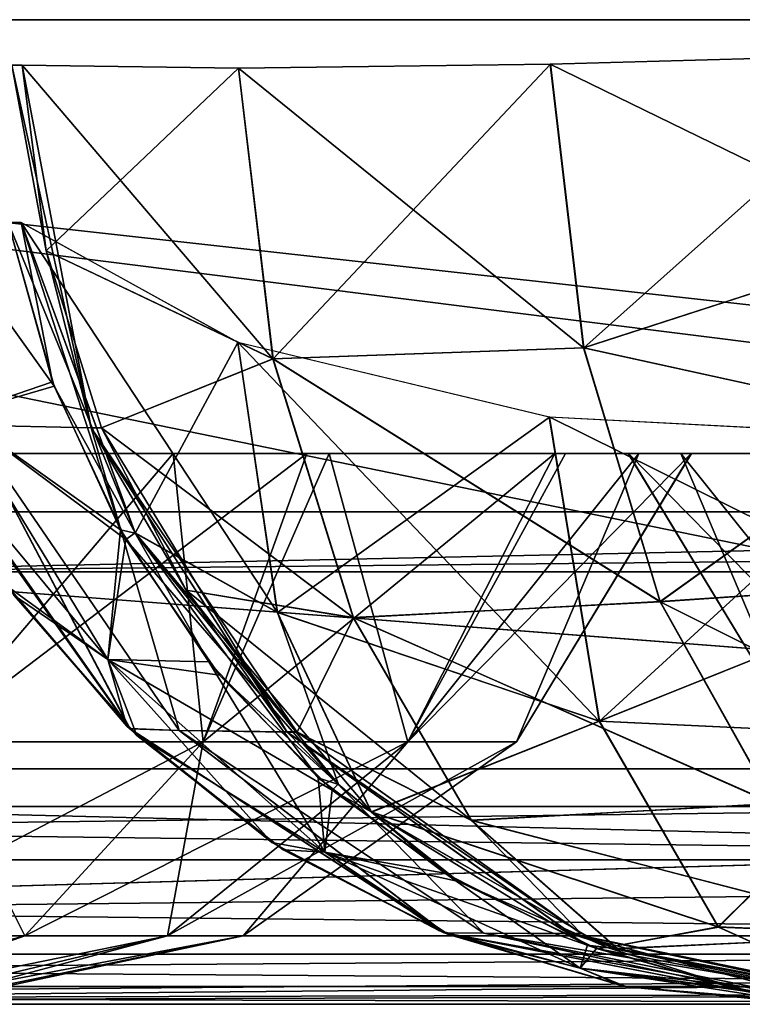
# Model space of a CAD drawing. Header units: millimetres. Extents: x -168 to 168, y -6 to 84.
# Tile 462 of 656: x 72.57 to 74.04, y -2 to 0. Entities that reach past the tile are written whole.
import ezdxf

# ---------------------------------------------------------------- set-up
doc = ezdxf.new("R2010")
doc.units = ezdxf.units.MM
doc.header["$LTSCALE"] = 65.185185
for name, color, linetype in [('14', 7, 'CONTINUOUS'), ('177', 7, 'CONTINUOUS'), ('207', 7, 'CONTINUOUS'), ('209', 7, 'CONTINUOUS'), ('213', 7, 'CONTINUOUS'), ('425', 7, 'CONTINUOUS'), ('426', 7, 'CONTINUOUS'), ('427', 7, 'CONTINUOUS'), ('428', 7, 'CONTINUOUS'), ('429', 7, 'CONTINUOUS'), ('430', 7, 'CONTINUOUS'), ('431', 7, 'CONTINUOUS'), ('444', 7, 'CONTINUOUS'), ('445', 7, 'CONTINUOUS'), ('446', 7, 'CONTINUOUS'), ('447', 7, 'CONTINUOUS'), ('448', 7, 'CONTINUOUS'), ('449', 7, 'CONTINUOUS'), ('450', 7, 'CONTINUOUS'), ('51', 7, 'CONTINUOUS'), ('522', 7, 'CONTINUOUS'), ('54', 7, 'CONTINUOUS'), ('559', 7, 'CONTINUOUS'), ('6', 7, 'CONTINUOUS'), ('66', 7, 'CONTINUOUS'), ('67', 7, 'CONTINUOUS'), ('70', 7, 'CONTINUOUS'), ('9', 7, 'CONTINUOUS')]:
    doc.layers.add(name, color=color, linetype=linetype)

msp = doc.modelspace()

# ---------------------------------------------------------------- linework, layer by layer
at = {"layer": '14', "linetype": 'CONTINUOUS'}
for points in [[(61.9698, -1.7064, -124.7895), (61.9698, -1.5218, -124.8336), (76.2636, -1.7064, -124.7895), (61.9698, -1.7064, -124.7895)], [(76.2636, -1.7064, -124.7895), (61.9698, -1.5218, -124.8336), (68.7969, -1.5218, -124.8336), (76.2636, -1.7064, -124.7895)], [(76.2636, -1.5218, -124.8336), (76.2636, -1.7064, -124.7895), (68.7969, -1.5218, -124.8336), (76.2636, -1.5218, -124.8336)], [(61.9698, -1.8612, -124.6798), (61.9698, -1.7064, -124.7895), (76.2636, -1.8612, -124.6798), (61.9698, -1.8612, -124.6798)], [(76.2636, -1.8612, -124.6798), (61.9698, -1.7064, -124.7895), (76.2636, -1.7064, -124.7895), (76.2636, -1.8612, -124.6798)], [(61.9698, -1.964, -124.5203), (61.9698, -1.8612, -124.6798), (76.2636, -1.964, -124.5203), (61.9698, -1.964, -124.5203)], [(76.2636, -1.964, -124.5203), (61.9698, -1.8612, -124.6798), (76.2636, -1.8612, -124.6798), (76.2636, -1.964, -124.5203)], [(76.2635, -2, -124.334), (70.3013, -2, -124.334), (61.9698, -1.964, -124.5203), (76.2635, -2, -124.334)], [(76.2635, -2, -124.334), (61.9698, -1.964, -124.5203), (76.2636, -1.964, -124.5203), (76.2635, -2, -124.334)]]:
    msp.add_3dface(points, dxfattribs=at)
at = {"layer": '177', "linetype": 'CONTINUOUS'}
for points in [[(68.8339, 0, 124.9), (68.7969, -1.5218, 124.8336), (80.9676, -1.5218, 124.8336), (68.8339, 0, 124.9)], [(82.6006, 0, 124.9), (68.8339, 0, 124.9), (82.5563, -1.5218, 124.8336), (82.6006, 0, 124.9)], [(68.8339, 0, 124.9), (80.9676, -1.5218, 124.8336), (82.5563, -1.5218, 124.8336), (68.8339, 0, 124.9)]]:
    msp.add_3dface(points, dxfattribs=at)
at = {"layer": '207', "linetype": 'CONTINUOUS'}
for points in [[(77.7803, -1, 63.7044), (63.4866, -1, 63.6635), (77.7803, -1, 49.5479), (77.7803, -1, 63.7044)], [(63.4866, -1, 49.516), (63.4866, -1, 35.3686), (77.7803, -1, 35.3913), (63.4866, -1, 49.516)], [(77.7803, -1, 49.5479), (63.4866, -1, 49.516), (77.7803, -1, 35.3913), (77.7803, -1, 49.5479)], [(63.4866, -1, 35.3686), (63.4866, -1, 21.2212), (77.7803, -1, 21.2348), (63.4866, -1, 35.3686)], [(77.7803, -1, 35.3913), (63.4866, -1, 35.3686), (77.7803, -1, 21.2348), (77.7803, -1, 35.3913)], [(63.4866, -1, 21.2212), (63.4866, -1, 7.0737), (77.7803, -1, 7.0783), (63.4866, -1, 21.2212)], [(77.7803, -1, 21.2348), (63.4866, -1, 21.2212), (77.7803, -1, 7.0783), (77.7803, -1, 21.2348)], [(63.4866, -1, 7.0737), (63.4866, -1, -7.0737), (77.7803, -1, 7.0783), (63.4866, -1, 7.0737)], [(63.4866, -1, -7.0737), (63.4866, -1, -21.2212), (77.7803, -1, -7.0783), (63.4866, -1, -7.0737)], [(77.7803, -1, 7.0783), (63.4866, -1, -7.0737), (77.7803, -1, -7.0783), (77.7803, -1, 7.0783)], [(63.4866, -1, -21.2212), (63.4866, -1, -35.3686), (77.7803, -1, -21.2348), (63.4866, -1, -21.2212)], [(77.7803, -1, -7.0783), (63.4866, -1, -21.2212), (77.7803, -1, -21.2348), (77.7803, -1, -7.0783)], [(63.4866, -1, -35.3686), (63.4866, -1, -49.516), (77.7803, -1, -35.3913), (63.4866, -1, -35.3686)], [(63.4866, -1, 120.2521), (63.4866, -1, 106.1058), (77.7803, -1, 106.174), (63.4866, -1, 120.2521)], [(71.9608, -1, 120.2959), (63.4866, -1, 120.2521), (77.7803, -1, 106.174), (71.9608, -1, 120.2959)], [(63.4866, -1, 106.1058), (63.4866, -1, 91.9583), (77.7803, -1, 92.0174), (63.4866, -1, 106.1058)], [(77.7803, -1, 106.174), (63.4866, -1, 106.1058), (77.7803, -1, 92.0174), (77.7803, -1, 106.174)], [(63.4866, -1, 91.9583), (63.4866, -1, 77.8109), (77.7803, -1, 77.8609), (63.4866, -1, 91.9583)], [(77.7803, -1, 92.0174), (63.4866, -1, 91.9583), (77.7803, -1, 77.8609), (77.7803, -1, 92.0174)], [(63.4866, -1, 77.8109), (63.4866, -1, 63.6635), (77.7803, -1, 63.7044), (63.4866, -1, 77.8109)], [(77.7803, -1, 77.8609), (63.4866, -1, 77.8109), (77.7803, -1, 63.7044), (77.7803, -1, 77.8609)], [(63.4866, -1, 63.6635), (63.4866, -1, 49.516), (77.7803, -1, 49.5479), (63.4866, -1, 63.6635)], [(77.7803, -1, -21.2348), (63.4866, -1, -35.3686), (77.7803, -1, -35.3913), (77.7803, -1, -21.2348)], [(63.4866, -1, -49.516), (63.4866, -1, -63.6635), (77.7803, -1, -49.5479), (63.4866, -1, -49.516)], [(77.7803, -1, -35.3913), (63.4866, -1, -49.516), (77.7803, -1, -49.5479), (77.7803, -1, -35.3913)], [(63.4866, -1, -63.6635), (63.4866, -1, -77.8109), (77.7803, -1, -63.7044), (63.4866, -1, -63.6635)], [(77.7803, -1, -49.5479), (63.4866, -1, -63.6635), (77.7803, -1, -63.7044), (77.7803, -1, -49.5479)], [(63.4866, -1, -77.8109), (63.4866, -1, -91.9583), (77.7803, -1, -77.8609), (63.4866, -1, -77.8109)], [(77.7803, -1, -63.7044), (63.4866, -1, -77.8109), (77.7803, -1, -77.8609), (77.7803, -1, -63.7044)], [(63.4866, -1, -91.9583), (63.4866, -1, -106.1058), (77.7803, -1, -92.0174), (63.4866, -1, -91.9583)], [(77.7803, -1, -77.8609), (63.4866, -1, -91.9583), (77.7803, -1, -92.0174), (77.7803, -1, -77.8609)], [(63.4866, -1, -106.1058), (63.4866, -1, -120.2521), (77.7803, -1, -106.174), (63.4866, -1, -106.1058)], [(77.7803, -1, -92.0174), (63.4866, -1, -106.1058), (77.7803, -1, -106.174), (77.7803, -1, -92.0174)], [(77.7803, -1, -106.174), (63.4866, -1, -120.2521), (71.9608, -1, -120.2959), (77.7803, -1, -106.174)], [(77.7803, -1, 120.3291), (71.9608, -1, 120.2959), (77.7803, -1, 106.174), (77.7803, -1, 120.3291)], [(77.7803, -1, -120.3291), (77.7803, -1, -106.174), (71.9608, -1, -120.2959), (77.7803, -1, -120.3291)]]:
    msp.add_3dface(points, dxfattribs=at)
at = {"layer": '209', "linetype": 'CONTINUOUS'}
for points in [[(72.0343, -1.1213, -120.4176), (77.7803, -1, -120.3291), (71.9608, -1, -120.2959), (72.0343, -1.1213, -120.4176)], [(72.0343, -1.1213, -120.4176), (84.0399, -1.1213, -120.4891), (77.7803, -1, -120.3291), (72.0343, -1.1213, -120.4176)]]:
    msp.add_3dface(points, dxfattribs=at)
at = {"layer": '213', "linetype": 'CONTINUOUS'}
for points in [[(72.0343, -1.1213, 120.4176), (71.9608, -1, 120.2959), (77.7803, -1, 120.3291), (72.0343, -1.1213, 120.4176)], [(72.0343, -1.1213, 120.4176), (77.7803, -1, 120.3291), (83.9541, -1, 120.3672), (72.0343, -1.1213, 120.4176)], [(84.0399, -1.1213, 120.4891), (72.0343, -1.1213, 120.4176), (83.9541, -1, 120.3672), (84.0399, -1.1213, 120.4891)]]:
    msp.add_3dface(points, dxfattribs=at)
at = {"layer": '425', "linetype": 'CONTINUOUS'}
for points in [[(73.0172, -0.6552, 106.9715), (73.0972, -1.2037, 107.3307), (72.5773, -0.4119, 107.5263), (73.0172, -0.6552, 106.9715)], [(72.5773, -0.4119, 107.5263), (73.0972, -1.2037, 107.3307), (72.8086, -1.0423, 107.622), (72.5773, -0.4119, 107.5263)], [(73.0172, -0.6552, 106.9715), (73.7515, -1.4248, 107.0222), (73.0972, -1.2037, 107.3307), (73.0172, -0.6552, 106.9715)], [(73.6502, -0.807, 106.5986), (73.7515, -1.4248, 107.0222), (73.0172, -0.6552, 106.9715), (73.6502, -0.807, 106.5986)], [(73.6502, -0.807, 106.5986), (74.386, -1.1708, 106.6526), (73.7515, -1.4248, 107.0222), (73.6502, -0.807, 106.5986)], [(74.386, -0.8452, 106.4615), (74.386, -1.1708, 106.6526), (73.6502, -0.807, 106.5986), (74.386, -0.8452, 106.4615)], [(73.0972, -1.2037, 107.3307), (73.2882, -1.609, 107.8203), (72.8086, -1.0423, 107.622), (73.0972, -1.2037, 107.3307)], [(72.8086, -1.0423, 107.622), (73.2882, -1.609, 107.8203), (73.2214, -1.553, 107.7926), (72.8086, -1.0423, 107.622)], [(74.386, -1.1708, 106.6526), (74.386, -1.4546, 106.9016), (73.7515, -1.4248, 107.0222), (74.386, -1.1708, 106.6526)], [(73.0972, -1.2037, 107.3307), (73.7515, -1.4248, 107.0222), (73.2882, -1.609, 107.8203), (73.0972, -1.2037, 107.3307)], [(73.7515, -1.4248, 107.0222), (73.9936, -1.8429, 107.6035), (73.2882, -1.609, 107.8203), (73.7515, -1.4248, 107.0222)], [(73.7515, -1.4248, 107.0222), (74.386, -1.4546, 106.9016), (73.9936, -1.8429, 107.6035), (73.7515, -1.4248, 107.0222)], [(74.386, -1.4546, 106.9016), (74.386, -1.8587, 107.5357), (73.9936, -1.8429, 107.6035), (74.386, -1.4546, 106.9016)], [(73.2882, -1.609, 107.8203), (73.9936, -1.8429, 107.6035), (73.7681, -1.8849, 108.0187), (73.2882, -1.609, 107.8203)], [(73.9936, -1.8429, 107.6035), (74.34, -1.9994, 108.2551), (73.7681, -1.8849, 108.0187), (73.9936, -1.8429, 107.6035)], [(73.9936, -1.8429, 107.6035), (74.386, -1.8587, 107.5357), (74.34, -1.9994, 108.2551), (73.9936, -1.8429, 107.6035)]]:
    msp.add_3dface(points, dxfattribs=at)
at = {"layer": '426', "linetype": 'CONTINUOUS'}
for points in [[(72.5773, -0.4119, 107.5263), (72.8086, -1.0423, 107.622), (72.5509, -0.4119, 107.5902), (72.5773, -0.4119, 107.5263)], [(72.5509, -0.4119, 107.5902), (72.8086, -1.0423, 107.622), (72.6442, -0.7447, 107.6288), (72.5509, -0.4119, 107.5902)], [(72.6442, -0.7447, 107.6288), (72.8086, -1.0423, 107.622), (72.7899, -1.0559, 107.689), (72.6442, -0.7447, 107.6288)], [(72.8086, -1.0423, 107.622), (73.2214, -1.553, 107.7926), (72.7899, -1.0559, 107.689), (72.8086, -1.0423, 107.622)], [(72.7899, -1.0559, 107.689), (73.2214, -1.553, 107.7926), (72.9803, -1.3313, 107.7677), (72.7899, -1.0559, 107.689)], [(72.9803, -1.3313, 107.7677), (73.2214, -1.553, 107.7926), (73.209, -1.5652, 107.8623), (72.9803, -1.3313, 107.7677)], [(73.2214, -1.553, 107.7926), (73.2882, -1.609, 107.8203), (73.209, -1.5652, 107.8623), (73.2214, -1.553, 107.7926)], [(73.209, -1.5652, 107.8623), (73.2882, -1.609, 107.8203), (73.4661, -1.7508, 107.9686), (73.209, -1.5652, 107.8623)], [(73.2882, -1.609, 107.8203), (73.7681, -1.8849, 108.0187), (73.4661, -1.7508, 107.9686), (73.2882, -1.609, 107.8203)], [(73.4661, -1.7508, 107.9686), (73.7681, -1.8849, 108.0187), (73.7462, -1.8866, 108.0844), (73.4661, -1.7508, 107.9686)], [(73.7681, -1.8849, 108.0187), (74.34, -1.9994, 108.2551), (73.7462, -1.8866, 108.0844), (73.7681, -1.8849, 108.0187)], [(73.7462, -1.8866, 108.0844), (74.34, -1.9994, 108.2551), (74.0457, -1.971, 108.2083), (73.7462, -1.8866, 108.0844)]]:
    msp.add_3dface(points, dxfattribs=at)
at = {"layer": '427', "linetype": 'CONTINUOUS'}
for points in [[(72.5509, -0.4119, 107.5902), (72.6442, -0.7447, 107.6288), (72.3019, -0.2666, 108.3001), (72.5509, -0.4119, 107.5902)], [(72.3019, -0.2666, 108.3001), (72.6442, -0.7447, 107.6288), (72.4482, -0.8014, 108.3324), (72.3019, -0.2666, 108.3001)], [(72.6442, -0.7447, 107.6288), (72.7899, -1.0559, 107.689), (72.4482, -0.8014, 108.3324), (72.6442, -0.7447, 107.6288)], [(72.4482, -0.8014, 108.3324), (72.7533, -1.2999, 108.3996), (72.3722, -0.8429, 109.0487), (72.4482, -0.8014, 108.3324)], [(72.4482, -0.8014, 108.3324), (72.7899, -1.0559, 107.689), (72.7533, -1.2999, 108.3996), (72.4482, -0.8014, 108.3324)], [(72.3722, -0.8429, 109.0487), (72.7533, -1.2999, 108.3996), (72.5632, -1.1693, 109.0575), (72.3722, -0.8429, 109.0487)], [(72.7899, -1.0559, 107.689), (72.9803, -1.3313, 107.7677), (72.7533, -1.2999, 108.3996), (72.7899, -1.0559, 107.689)], [(72.5632, -1.1693, 109.0575), (72.7533, -1.2999, 108.3996), (72.8121, -1.4539, 109.0691), (72.5632, -1.1693, 109.0575)], [(72.7533, -1.2999, 108.3996), (73.1945, -1.6909, 108.4969), (72.8121, -1.4539, 109.0691), (72.7533, -1.2999, 108.3996)], [(72.9803, -1.3313, 107.7677), (73.209, -1.5652, 107.8623), (72.7533, -1.2999, 108.3996), (72.9803, -1.3313, 107.7677)], [(72.7533, -1.2999, 108.3996), (73.209, -1.5652, 107.8623), (73.1945, -1.6909, 108.4969), (72.7533, -1.2999, 108.3996)], [(72.8121, -1.4539, 109.0691), (73.1945, -1.6909, 108.4969), (73.1098, -1.6863, 109.0829), (72.8121, -1.4539, 109.0691)], [(73.209, -1.5652, 107.8623), (73.4661, -1.7508, 107.9686), (73.1945, -1.6909, 108.4969), (73.209, -1.5652, 107.8623)], [(73.1098, -1.6863, 109.0829), (73.1945, -1.6909, 108.4969), (73.4458, -1.8585, 109.0985), (73.1098, -1.6863, 109.0829)], [(73.1945, -1.6909, 108.4969), (73.713, -1.9265, 108.6112), (73.4458, -1.8585, 109.0985), (73.1945, -1.6909, 108.4969)], [(73.4661, -1.7508, 107.9686), (73.7462, -1.8866, 108.0844), (73.1945, -1.6909, 108.4969), (73.4661, -1.7508, 107.9686)], [(73.1945, -1.6909, 108.4969), (73.7462, -1.8866, 108.0844), (73.713, -1.9265, 108.6112), (73.1945, -1.6909, 108.4969)], [(73.4458, -1.8585, 109.0985), (73.713, -1.9265, 108.6112), (73.808, -1.9643, 109.1153), (73.4458, -1.8585, 109.0985)], [(73.7462, -1.8866, 108.0844), (74.0457, -1.971, 108.2083), (73.713, -1.9265, 108.6112), (73.7462, -1.8866, 108.0844)], [(74.3596, -2, 108.338), (74.2376, -2, 108.7268), (73.713, -1.9265, 108.6112), (74.3596, -2, 108.338)], [(74.0457, -1.971, 108.2083), (74.3596, -2, 108.338), (73.713, -1.9265, 108.6112), (74.0457, -1.971, 108.2083)], [(73.713, -1.9265, 108.6112), (74.2376, -2, 108.7268), (73.808, -1.9643, 109.1153), (73.713, -1.9265, 108.6112)], [(74.2376, -2, 108.7268), (74.184, -2, 109.1327), (73.808, -1.9643, 109.1153), (74.2376, -2, 108.7268)]]:
    msp.add_3dface(points, dxfattribs=at)
at = {"layer": '428', "linetype": 'CONTINUOUS'}
for points in [[(72.3607, -0.8159, 109.2803), (72.5632, -1.1693, 109.0575), (72.7985, -1.4403, 109.2572), (72.3607, -0.8159, 109.2803)], [(72.5632, -1.1693, 109.0575), (72.8121, -1.4539, 109.0691), (72.7985, -1.4403, 109.2572), (72.5632, -1.1693, 109.0575)], [(72.8121, -1.4539, 109.0691), (73.1098, -1.6863, 109.0829), (72.7985, -1.4403, 109.2572), (72.8121, -1.4539, 109.0691)], [(72.7985, -1.4403, 109.2572), (73.1098, -1.6863, 109.0829), (73.4371, -1.8548, 109.2235), (72.7985, -1.4403, 109.2572)], [(73.1098, -1.6863, 109.0829), (73.4458, -1.8585, 109.0985), (73.4371, -1.8548, 109.2235), (73.1098, -1.6863, 109.0829)], [(74.1834, -2, 109.1584), (74.1841, -2, 109.1841), (73.4371, -1.8548, 109.2235), (74.1834, -2, 109.1584)], [(73.808, -1.9643, 109.1153), (74.184, -2, 109.1327), (73.4371, -1.8548, 109.2235), (73.808, -1.9643, 109.1153)], [(74.184, -2, 109.1327), (74.1834, -2, 109.1584), (73.4371, -1.8548, 109.2235), (74.184, -2, 109.1327)], [(73.4458, -1.8585, 109.0985), (73.808, -1.9643, 109.1153), (73.4371, -1.8548, 109.2235), (73.4458, -1.8585, 109.0985)]]:
    msp.add_3dface(points, dxfattribs=at)
at = {"layer": '429', "linetype": 'CONTINUOUS'}
for points in [[(72.5584, -0.0927, 110.7691), (72.4726, -0.8236, 110.0044), (72.7195, -0.8291, 110.6939), (72.5584, -0.0927, 110.7691)], [(72.3607, -0.8159, 109.2803), (72.7985, -1.4403, 109.2572), (72.4726, -0.8236, 110.0044), (72.3607, -0.8159, 109.2803)], [(72.4726, -0.8236, 110.0044), (72.8981, -1.4437, 109.8983), (72.7195, -0.8291, 110.6939), (72.4726, -0.8236, 110.0044)], [(72.4726, -0.8236, 110.0044), (72.7985, -1.4403, 109.2572), (72.8981, -1.4437, 109.8983), (72.4726, -0.8236, 110.0044)], [(72.7195, -0.8291, 110.6939), (72.8981, -1.4437, 109.8983), (73.1177, -1.447, 110.5082), (72.7195, -0.8291, 110.6939)], [(72.7985, -1.4403, 109.2572), (73.4371, -1.8548, 109.2235), (72.8981, -1.4437, 109.8983), (72.7985, -1.4403, 109.2572)], [(72.8981, -1.4437, 109.8983), (73.5173, -1.8556, 109.7437), (73.1177, -1.447, 110.5082), (72.8981, -1.4437, 109.8983)], [(72.8981, -1.4437, 109.8983), (73.4371, -1.8548, 109.2235), (73.5173, -1.8556, 109.7437), (72.8981, -1.4437, 109.8983)], [(73.1177, -1.447, 110.5082), (73.5173, -1.8556, 109.7437), (73.6949, -1.8566, 110.2388), (73.1177, -1.447, 110.5082)], [(73.4371, -1.8548, 109.2235), (74.1841, -2, 109.1841), (73.5173, -1.8556, 109.7437), (73.4371, -1.8548, 109.2235)], [(74.1841, -2, 109.1841), (74.2409, -2, 109.5632), (73.5173, -1.8556, 109.7437), (74.1841, -2, 109.1841)], [(73.5173, -1.8556, 109.7437), (74.2409, -2, 109.5632), (73.6949, -1.8566, 110.2388), (73.5173, -1.8556, 109.7437)], [(74.2409, -2, 109.5632), (74.3689, -2, 109.9244), (73.6949, -1.8566, 110.2388), (74.2409, -2, 109.5632)]]:
    msp.add_3dface(points, dxfattribs=at)
at = {"layer": '430', "linetype": 'CONTINUOUS'}
for points in [[(72.5584, -0.0927, 110.7691), (72.7195, -0.8291, 110.6939), (72.579, -0.0927, 110.8133), (72.5584, -0.0927, 110.7691)], [(72.579, -0.0927, 110.8133), (72.7195, -0.8291, 110.6939), (72.6277, -0.4696, 110.7906), (72.579, -0.0927, 110.8133)], [(72.6277, -0.4696, 110.7906), (72.7195, -0.8291, 110.6939), (72.7402, -0.8292, 110.7382), (72.6277, -0.4696, 110.7906)], [(72.7195, -0.8291, 110.6939), (73.1177, -1.447, 110.5082), (72.7402, -0.8292, 110.7382), (72.7195, -0.8291, 110.6939)], [(72.7402, -0.8292, 110.7382), (73.1177, -1.447, 110.5082), (72.9125, -1.1591, 110.6578), (72.7402, -0.8292, 110.7382)], [(72.9125, -1.1591, 110.6578), (73.1177, -1.447, 110.5082), (73.1382, -1.4469, 110.5524), (72.9125, -1.1591, 110.6578)], [(73.1382, -1.4469, 110.5524), (73.1177, -1.447, 110.5082), (73.7151, -1.8564, 110.2833), (73.1382, -1.4469, 110.5524)], [(73.1177, -1.447, 110.5082), (73.6949, -1.8566, 110.2388), (73.7151, -1.8564, 110.2833), (73.1177, -1.447, 110.5082)], [(73.7151, -1.8564, 110.2833), (73.6949, -1.8566, 110.2388), (73.7894, -1.8872, 110.2486), (73.7151, -1.8564, 110.2833)], [(73.6949, -1.8566, 110.2388), (74.3689, -2, 109.9244), (73.7894, -1.8872, 110.2486), (73.6949, -1.8566, 110.2388)], [(74.3689, -2, 109.9244), (74.3895, -2, 109.9686), (73.7894, -1.8872, 110.2486), (74.3689, -2, 109.9244)]]:
    msp.add_3dface(points, dxfattribs=at)
at = {"layer": '431', "linetype": 'CONTINUOUS'}
for points in [[(73.653, -0.0906, 111.8259), (73.7204, -0.6663, 111.7316), (74.3895, -0.0698, 111.9674), (73.653, -0.0906, 111.8259)], [(74.3895, -0.0698, 111.9674), (73.7204, -0.6663, 111.7316), (74.3895, -0.4498, 111.9174), (74.3895, -0.0698, 111.9674)], [(72.579, -0.0927, 110.8133), (72.6277, -0.4696, 110.7906), (73.019, -0.0986, 111.4219), (72.579, -0.0927, 110.8133)], [(73.019, -0.0986, 111.4219), (72.6277, -0.4696, 110.7906), (73.0894, -0.6891, 111.3232), (73.019, -0.0986, 111.4219)], [(73.019, -0.0986, 111.4219), (73.0894, -0.6891, 111.3232), (73.653, -0.0906, 111.8259), (73.019, -0.0986, 111.4219)], [(73.653, -0.0906, 111.8259), (73.0894, -0.6891, 111.3232), (73.7204, -0.6663, 111.7316), (73.653, -0.0906, 111.8259)], [(74.3895, -0.4498, 111.9174), (73.7204, -0.6663, 111.7316), (74.3895, -0.8136, 111.7957), (74.3895, -0.4498, 111.9174)], [(72.6277, -0.4696, 110.7906), (72.7402, -0.8292, 110.7382), (73.0894, -0.6891, 111.3232), (72.6277, -0.4696, 110.7906)], [(73.7204, -0.6663, 111.7316), (73.0894, -0.6891, 111.3232), (73.8759, -1.1821, 111.4979), (73.7204, -0.6663, 111.7316)], [(73.7204, -0.6663, 111.7316), (73.8759, -1.1821, 111.4979), (74.3895, -0.8136, 111.7957), (73.7204, -0.6663, 111.7316)], [(73.0894, -0.6891, 111.3232), (72.7402, -0.8292, 110.7382), (73.2524, -1.215, 111.078), (73.0894, -0.6891, 111.3232)], [(73.0894, -0.6891, 111.3232), (73.2524, -1.215, 111.078), (73.8759, -1.1821, 111.4979), (73.0894, -0.6891, 111.3232)], [(74.3895, -0.8136, 111.7957), (73.8759, -1.1821, 111.4979), (74.3895, -1.147, 111.6071), (74.3895, -0.8136, 111.7957)], [(72.7402, -0.8292, 110.7382), (72.9125, -1.1591, 110.6578), (73.2524, -1.215, 111.078), (72.7402, -0.8292, 110.7382)], [(72.9125, -1.1591, 110.6578), (73.1382, -1.4469, 110.5524), (73.2524, -1.215, 111.078), (72.9125, -1.1591, 110.6578)], [(73.8759, -1.1821, 111.4979), (74.1057, -1.5919, 111.1456), (74.3895, -1.147, 111.6071), (73.8759, -1.1821, 111.4979)], [(73.8759, -1.1821, 111.4979), (73.2524, -1.215, 111.078), (74.1057, -1.5919, 111.1456), (73.8759, -1.1821, 111.4979)], [(73.2524, -1.215, 111.078), (73.1382, -1.4469, 110.5524), (73.4926, -1.6269, 110.7093), (73.2524, -1.215, 111.078)], [(73.2524, -1.215, 111.078), (73.4926, -1.6269, 110.7093), (74.1057, -1.5919, 111.1456), (73.2524, -1.215, 111.078)], [(73.1382, -1.4469, 110.5524), (73.7151, -1.8564, 110.2833), (73.4926, -1.6269, 110.7093), (73.1382, -1.4469, 110.5524)], [(74.1057, -1.5919, 111.1456), (73.4926, -1.6269, 110.7093), (74.3895, -1.8592, 110.7056), (74.1057, -1.5919, 111.1456)], [(73.4926, -1.6269, 110.7093), (73.7894, -1.8872, 110.2486), (74.3895, -1.8592, 110.7056), (73.4926, -1.6269, 110.7093)], [(73.7151, -1.8564, 110.2833), (73.7894, -1.8872, 110.2486), (73.4926, -1.6269, 110.7093), (73.7151, -1.8564, 110.2833)], [(73.7894, -1.8872, 110.2486), (74.3895, -2, 109.9686), (74.3895, -1.8592, 110.7056), (73.7894, -1.8872, 110.2486)]]:
    msp.add_3dface(points, dxfattribs=at)
at = {"layer": '444', "linetype": 'CONTINUOUS'}
for points in [[(74.3895, -0.0698, -111.9674), (74.3895, -0.45, -111.9173), (73.6523, -0.0906, -111.8256), (74.3895, -0.0698, -111.9674)], [(73.0185, -0.0986, -111.4214), (73.0888, -0.6887, -111.3228), (72.579, -0.0927, -110.8133), (73.0185, -0.0986, -111.4214)], [(72.579, -0.0927, -110.8133), (73.0888, -0.6887, -111.3228), (72.6277, -0.4693, -110.7906), (72.579, -0.0927, -110.8133)], [(73.6523, -0.0906, -111.8256), (73.7197, -0.6666, -111.7313), (73.0185, -0.0986, -111.4214), (73.6523, -0.0906, -111.8256)], [(73.0185, -0.0986, -111.4214), (73.7197, -0.6666, -111.7313), (73.0888, -0.6887, -111.3228), (73.0185, -0.0986, -111.4214)], [(73.6523, -0.0906, -111.8256), (74.3895, -0.45, -111.9173), (73.7197, -0.6666, -111.7313), (73.6523, -0.0906, -111.8256)], [(74.3895, -0.45, -111.9173), (74.3895, -0.8135, -111.7957), (73.7197, -0.6666, -111.7313), (74.3895, -0.45, -111.9173)], [(72.6277, -0.4693, -110.7906), (73.0888, -0.6887, -111.3228), (72.7402, -0.8293, -110.7381), (72.6277, -0.4693, -110.7906)], [(73.7197, -0.6666, -111.7313), (73.8754, -1.1827, -111.4973), (73.0888, -0.6887, -111.3228), (73.7197, -0.6666, -111.7313)], [(73.7197, -0.6666, -111.7313), (74.3895, -0.8135, -111.7957), (73.8754, -1.1827, -111.4973), (73.7197, -0.6666, -111.7313)], [(73.0888, -0.6887, -111.3228), (73.2516, -1.2145, -111.0778), (72.7402, -0.8293, -110.7381), (73.0888, -0.6887, -111.3228)], [(73.0888, -0.6887, -111.3228), (73.8754, -1.1827, -111.4973), (73.2516, -1.2145, -111.0778), (73.0888, -0.6887, -111.3228)], [(74.3895, -0.8135, -111.7957), (74.3895, -1.1473, -111.6068), (73.8754, -1.1827, -111.4973), (74.3895, -0.8135, -111.7957)], [(72.7402, -0.8293, -110.7381), (73.2516, -1.2145, -111.0778), (72.9122, -1.1587, -110.6579), (72.7402, -0.8293, -110.7381)], [(73.2516, -1.2145, -111.0778), (73.4916, -1.6263, -110.7095), (72.9122, -1.1587, -110.6579), (73.2516, -1.2145, -111.0778)], [(72.9122, -1.1587, -110.6579), (73.4916, -1.6263, -110.7095), (73.1376, -1.4462, -110.5527), (72.9122, -1.1587, -110.6579)], [(74.3895, -1.1473, -111.6068), (74.3895, -1.4389, -111.3577), (73.8754, -1.1827, -111.4973), (74.3895, -1.1473, -111.6068)], [(73.8754, -1.1827, -111.4973), (74.1054, -1.5926, -111.1446), (73.2516, -1.2145, -111.0778), (73.8754, -1.1827, -111.4973)], [(73.8754, -1.1827, -111.4973), (74.3895, -1.4389, -111.3577), (74.1054, -1.5926, -111.1446), (73.8754, -1.1827, -111.4973)], [(73.2516, -1.2145, -111.0778), (74.1054, -1.5926, -111.1446), (73.4916, -1.6263, -110.7095), (73.2516, -1.2145, -111.0778)], [(73.1376, -1.4462, -110.5527), (73.4916, -1.6263, -110.7095), (73.7152, -1.8564, -110.2832), (73.1376, -1.4462, -110.5527)], [(74.1054, -1.5926, -111.1446), (74.3895, -1.8598, -110.7043), (73.4916, -1.6263, -110.7095), (74.1054, -1.5926, -111.1446)], [(73.4916, -1.6263, -110.7095), (73.7881, -1.8867, -110.2492), (73.7152, -1.8564, -110.2832), (73.4916, -1.6263, -110.7095)], [(73.4916, -1.6263, -110.7095), (74.3895, -1.8598, -110.7043), (73.7881, -1.8867, -110.2492), (73.4916, -1.6263, -110.7095)], [(74.3895, -1.8598, -110.7043), (74.3895, -2, -109.9686), (73.7881, -1.8867, -110.2492), (74.3895, -1.8598, -110.7043)]]:
    msp.add_3dface(points, dxfattribs=at)
at = {"layer": '445', "linetype": 'CONTINUOUS'}
for points in [[(72.579, -0.0927, -110.8133), (72.6277, -0.4693, -110.7906), (72.5584, -0.0927, -110.7691), (72.579, -0.0927, -110.8133)], [(72.5584, -0.0927, -110.7691), (72.6277, -0.4693, -110.7906), (72.7194, -0.8289, -110.694), (72.5584, -0.0927, -110.7691)], [(72.6277, -0.4693, -110.7906), (72.7402, -0.8293, -110.7381), (72.7194, -0.8289, -110.694), (72.6277, -0.4693, -110.7906)], [(72.7402, -0.8293, -110.7381), (72.9122, -1.1587, -110.6579), (72.7194, -0.8289, -110.694), (72.7402, -0.8293, -110.7381)], [(72.9122, -1.1587, -110.6579), (73.1376, -1.4462, -110.5527), (72.7194, -0.8289, -110.694), (72.9122, -1.1587, -110.6579)], [(72.7194, -0.8289, -110.694), (73.1376, -1.4462, -110.5527), (73.117, -1.4462, -110.5085), (72.7194, -0.8289, -110.694)], [(73.1376, -1.4462, -110.5527), (73.7152, -1.8564, -110.2832), (73.117, -1.4462, -110.5085), (73.1376, -1.4462, -110.5527)], [(73.117, -1.4462, -110.5085), (73.7152, -1.8564, -110.2832), (73.6947, -1.8565, -110.2389), (73.117, -1.4462, -110.5085)], [(73.7152, -1.8564, -110.2832), (73.7881, -1.8867, -110.2492), (73.6947, -1.8565, -110.2389), (73.7152, -1.8564, -110.2832)], [(74.3895, -2, -109.9686), (74.3689, -2, -109.9244), (73.6947, -1.8565, -110.2389), (74.3895, -2, -109.9686)], [(73.7881, -1.8867, -110.2492), (74.3895, -2, -109.9686), (73.6947, -1.8565, -110.2389), (73.7881, -1.8867, -110.2492)]]:
    msp.add_3dface(points, dxfattribs=at)
at = {"layer": '446', "linetype": 'CONTINUOUS'}
for points in [[(72.5584, -0.0927, -110.7691), (72.7194, -0.8289, -110.694), (72.4726, -0.8236, -110.0045), (72.5584, -0.0927, -110.7691)], [(72.3606, -0.8156, -109.2803), (72.4726, -0.8236, -110.0045), (72.7976, -1.4395, -109.2572), (72.3606, -0.8156, -109.2803)], [(72.4726, -0.8236, -110.0045), (72.7194, -0.8289, -110.694), (72.8981, -1.4437, -109.8983), (72.4726, -0.8236, -110.0045)], [(72.4726, -0.8236, -110.0045), (72.8981, -1.4437, -109.8983), (72.7976, -1.4395, -109.2572), (72.4726, -0.8236, -110.0045)], [(72.7194, -0.8289, -110.694), (73.117, -1.4462, -110.5085), (72.8981, -1.4437, -109.8983), (72.7194, -0.8289, -110.694)], [(72.7976, -1.4395, -109.2572), (72.8981, -1.4437, -109.8983), (73.4368, -1.8547, -109.2235), (72.7976, -1.4395, -109.2572)], [(72.8981, -1.4437, -109.8983), (73.117, -1.4462, -110.5085), (73.5173, -1.8556, -109.7438), (72.8981, -1.4437, -109.8983)], [(72.8981, -1.4437, -109.8983), (73.5173, -1.8556, -109.7438), (73.4368, -1.8547, -109.2235), (72.8981, -1.4437, -109.8983)], [(73.117, -1.4462, -110.5085), (73.6947, -1.8565, -110.2389), (73.5173, -1.8556, -109.7438), (73.117, -1.4462, -110.5085)], [(74.2409, -2, -109.5632), (74.1841, -2, -109.1841), (73.4368, -1.8547, -109.2235), (74.2409, -2, -109.5632)], [(73.5173, -1.8556, -109.7438), (74.2409, -2, -109.5632), (73.4368, -1.8547, -109.2235), (73.5173, -1.8556, -109.7438)], [(74.3689, -2, -109.9244), (74.2409, -2, -109.5632), (73.5173, -1.8556, -109.7438), (74.3689, -2, -109.9244)], [(73.6947, -1.8565, -110.2389), (74.3689, -2, -109.9244), (73.5173, -1.8556, -109.7438), (73.6947, -1.8565, -110.2389)]]:
    msp.add_3dface(points, dxfattribs=at)
at = {"layer": '447', "linetype": 'CONTINUOUS'}
for points in [[(72.3606, -0.8156, -109.2803), (72.7976, -1.4395, -109.2572), (72.3686, -0.835, -109.0485), (72.3606, -0.8156, -109.2803)], [(72.3686, -0.835, -109.0485), (72.7976, -1.4395, -109.2572), (72.5508, -1.1519, -109.057), (72.3686, -0.835, -109.0485)], [(72.5508, -1.1519, -109.057), (72.7976, -1.4395, -109.2572), (72.792, -1.4347, -109.0681), (72.5508, -1.1519, -109.057)], [(72.792, -1.4347, -109.0681), (72.7976, -1.4395, -109.2572), (73.0865, -1.6712, -109.0818), (72.792, -1.4347, -109.0681)], [(72.7976, -1.4395, -109.2572), (73.4368, -1.8547, -109.2235), (73.0865, -1.6712, -109.0818), (72.7976, -1.4395, -109.2572)], [(73.0865, -1.6712, -109.0818), (73.4368, -1.8547, -109.2235), (73.4256, -1.8503, -109.0975), (73.0865, -1.6712, -109.0818)], [(73.4256, -1.8503, -109.0975), (73.4368, -1.8547, -109.2235), (73.7981, -1.9623, -109.1148), (73.4256, -1.8503, -109.0975)], [(73.4368, -1.8547, -109.2235), (74.1841, -2, -109.1841), (73.7981, -1.9623, -109.1148), (73.4368, -1.8547, -109.2235)], [(74.1841, -2, -109.1841), (74.1834, -2, -109.1584), (73.7981, -1.9623, -109.1148), (74.1841, -2, -109.1841)], [(74.1834, -2, -109.1584), (74.184, -2, -109.1327), (73.7981, -1.9623, -109.1148), (74.1834, -2, -109.1584)]]:
    msp.add_3dface(points, dxfattribs=at)
at = {"layer": '448', "linetype": 'CONTINUOUS'}
for points in [[(72.5509, -0.4119, -107.5902), (72.4482, -0.8014, -108.3324), (72.6409, -0.7357, -107.6274), (72.5509, -0.4119, -107.5902)], [(72.6409, -0.7357, -107.6274), (72.4482, -0.8014, -108.3324), (72.7788, -1.0363, -107.6844), (72.6409, -0.7357, -107.6274)], [(72.4482, -0.8014, -108.3324), (72.5508, -1.1519, -109.057), (72.7533, -1.2999, -108.3996), (72.4482, -0.8014, -108.3324)], [(72.4482, -0.8014, -108.3324), (72.7533, -1.2999, -108.3996), (72.7788, -1.0363, -107.6844), (72.4482, -0.8014, -108.3324)], [(72.7788, -1.0363, -107.6844), (72.7533, -1.2999, -108.3996), (72.9587, -1.3046, -107.7588), (72.7788, -1.0363, -107.6844)], [(72.5508, -1.1519, -109.057), (72.792, -1.4347, -109.0681), (72.7533, -1.2999, -108.3996), (72.5508, -1.1519, -109.057)], [(72.7533, -1.2999, -108.3996), (73.0865, -1.6712, -109.0818), (73.1945, -1.6909, -108.4969), (72.7533, -1.2999, -108.3996)], [(72.792, -1.4347, -109.0681), (73.0865, -1.6712, -109.0818), (72.7533, -1.2999, -108.3996), (72.792, -1.4347, -109.0681)], [(72.7533, -1.2999, -108.3996), (73.1945, -1.6909, -108.4969), (72.9587, -1.3046, -107.7588), (72.7533, -1.2999, -108.3996)], [(72.9587, -1.3046, -107.7588), (73.1945, -1.6909, -108.4969), (73.1807, -1.5403, -107.8506), (72.9587, -1.3046, -107.7588)], [(73.1807, -1.5403, -107.8506), (73.1945, -1.6909, -108.4969), (73.4382, -1.7338, -107.9571), (73.1807, -1.5403, -107.8506)], [(73.0865, -1.6712, -109.0818), (73.4256, -1.8503, -109.0975), (73.1945, -1.6909, -108.4969), (73.0865, -1.6712, -109.0818)], [(73.1945, -1.6909, -108.4969), (73.713, -1.9265, -108.6112), (73.4382, -1.7338, -107.9571), (73.1945, -1.6909, -108.4969)], [(73.1945, -1.6909, -108.4969), (73.4256, -1.8503, -109.0975), (73.713, -1.9265, -108.6112), (73.1945, -1.6909, -108.4969)], [(73.4382, -1.7338, -107.9571), (73.713, -1.9265, -108.6112), (73.7283, -1.8797, -108.077), (73.4382, -1.7338, -107.9571)], [(73.4256, -1.8503, -109.0975), (73.7981, -1.9623, -109.1148), (73.713, -1.9265, -108.6112), (73.4256, -1.8503, -109.0975)], [(73.7283, -1.8797, -108.077), (73.713, -1.9265, -108.6112), (74.0394, -1.9698, -108.2057), (73.7283, -1.8797, -108.077)], [(74.184, -2, -109.1327), (74.2376, -2, -108.7268), (73.713, -1.9265, -108.6112), (74.184, -2, -109.1327)], [(73.7981, -1.9623, -109.1148), (74.184, -2, -109.1327), (73.713, -1.9265, -108.6112), (73.7981, -1.9623, -109.1148)], [(73.713, -1.9265, -108.6112), (74.2376, -2, -108.7268), (74.0394, -1.9698, -108.2057), (73.713, -1.9265, -108.6112)], [(74.2376, -2, -108.7268), (74.3596, -2, -108.338), (74.0394, -1.9698, -108.2057), (74.2376, -2, -108.7268)]]:
    msp.add_3dface(points, dxfattribs=at)
at = {"layer": '449', "linetype": 'CONTINUOUS'}
for points in [[(72.5509, -0.4119, -107.5902), (72.6409, -0.7357, -107.6274), (72.5773, -0.4119, -107.5263), (72.5509, -0.4119, -107.5902)], [(72.5773, -0.4119, -107.5263), (72.7788, -1.0363, -107.6844), (72.8088, -1.0427, -107.622), (72.5773, -0.4119, -107.5263)], [(72.6409, -0.7357, -107.6274), (72.7788, -1.0363, -107.6844), (72.5773, -0.4119, -107.5263), (72.6409, -0.7357, -107.6274)], [(72.7788, -1.0363, -107.6844), (72.9587, -1.3046, -107.7588), (72.8088, -1.0427, -107.622), (72.7788, -1.0363, -107.6844)], [(72.9587, -1.3046, -107.7588), (73.1807, -1.5403, -107.8506), (72.8088, -1.0427, -107.622), (72.9587, -1.3046, -107.7588)], [(72.8088, -1.0427, -107.622), (73.1807, -1.5403, -107.8506), (73.2219, -1.5535, -107.7928), (72.8088, -1.0427, -107.622)], [(73.1807, -1.5403, -107.8506), (73.4382, -1.7338, -107.9571), (73.2219, -1.5535, -107.7928), (73.1807, -1.5403, -107.8506)], [(73.2219, -1.5535, -107.7928), (73.4382, -1.7338, -107.9571), (73.2892, -1.6098, -107.8207), (73.2219, -1.5535, -107.7928)], [(73.4382, -1.7338, -107.9571), (73.7283, -1.8797, -108.077), (73.2892, -1.6098, -107.8207), (73.4382, -1.7338, -107.9571)], [(73.2892, -1.6098, -107.8207), (73.7283, -1.8797, -108.077), (73.768, -1.8849, -108.0186), (73.2892, -1.6098, -107.8207)], [(73.7283, -1.8797, -108.077), (74.0394, -1.9698, -108.2057), (73.768, -1.8849, -108.0186), (73.7283, -1.8797, -108.077)], [(73.768, -1.8849, -108.0186), (74.0394, -1.9698, -108.2057), (74.3411, -1.9994, -108.2556), (73.768, -1.8849, -108.0186)], [(74.0394, -1.9698, -108.2057), (74.3596, -2, -108.338), (74.3411, -1.9994, -108.2556), (74.0394, -1.9698, -108.2057)]]:
    msp.add_3dface(points, dxfattribs=at)
at = {"layer": '450', "linetype": 'CONTINUOUS'}
for points in [[(72.5773, -0.4119, -107.5263), (72.8088, -1.0427, -107.622), (73.0177, -0.6554, -106.971), (72.5773, -0.4119, -107.5263)], [(73.0177, -0.6554, -106.971), (72.8088, -1.0427, -107.622), (73.0979, -1.2043, -107.3306), (73.0177, -0.6554, -106.971)], [(73.0177, -0.6554, -106.971), (73.0979, -1.2043, -107.3306), (73.6509, -0.8071, -106.5984), (73.0177, -0.6554, -106.971)], [(73.6509, -0.8071, -106.5984), (73.0979, -1.2043, -107.3306), (73.7523, -1.4251, -107.0221), (73.6509, -0.8071, -106.5984)], [(73.6509, -0.8071, -106.5984), (73.7523, -1.4251, -107.0221), (74.386, -0.8452, -106.4615), (73.6509, -0.8071, -106.5984)], [(74.386, -0.8452, -106.4615), (73.7523, -1.4251, -107.0221), (74.386, -1.1708, -106.6526), (74.386, -0.8452, -106.4615)], [(72.8088, -1.0427, -107.622), (73.2219, -1.5535, -107.7928), (73.0979, -1.2043, -107.3306), (72.8088, -1.0427, -107.622)], [(74.386, -1.1708, -106.6526), (73.7523, -1.4251, -107.0221), (74.386, -1.4546, -106.9016), (74.386, -1.1708, -106.6526)], [(73.0979, -1.2043, -107.3306), (73.2892, -1.6098, -107.8207), (73.7523, -1.4251, -107.0221), (73.0979, -1.2043, -107.3306)], [(73.2219, -1.5535, -107.7928), (73.2892, -1.6098, -107.8207), (73.0979, -1.2043, -107.3306), (73.2219, -1.5535, -107.7928)], [(73.7523, -1.4251, -107.0221), (73.2892, -1.6098, -107.8207), (73.9945, -1.8432, -107.6037), (73.7523, -1.4251, -107.0221)], [(73.7523, -1.4251, -107.0221), (73.9945, -1.8432, -107.6037), (74.386, -1.4546, -106.9016), (73.7523, -1.4251, -107.0221)], [(74.386, -1.4546, -106.9016), (73.9945, -1.8432, -107.6037), (74.386, -1.8587, -107.5357), (74.386, -1.4546, -106.9016)], [(73.2892, -1.6098, -107.8207), (73.768, -1.8849, -108.0186), (73.9945, -1.8432, -107.6037), (73.2892, -1.6098, -107.8207)], [(73.768, -1.8849, -108.0186), (74.3411, -1.9994, -108.2556), (73.9945, -1.8432, -107.6037), (73.768, -1.8849, -108.0186)], [(73.9945, -1.8432, -107.6037), (74.3411, -1.9994, -108.2556), (74.386, -1.8587, -107.5357), (73.9945, -1.8432, -107.6037)]]:
    msp.add_3dface(points, dxfattribs=at)
at = {"layer": '51', "linetype": 'CONTINUOUS'}
for points in [[(82.3233, -2, 122.5996), (69.1945, -2, 124.334), (68.7916, -2, 122.5215), (82.3233, -2, 122.5996)], [(80.9676, -2, 124.334), (69.1945, -2, 124.334), (82.3233, -2, 122.5996), (80.9676, -2, 124.334)]]:
    msp.add_3dface(points, dxfattribs=at)
at = {"layer": '522', "linetype": 'CONTINUOUS'}
for points in [[(73.8114, -0.8815, -35.1105), (73.8108, -0.8815, -35.8864), (74.1655, -1.4659, -35.1765), (73.8114, -0.8815, -35.1105)], [(73.8108, -0.8815, -35.8864), (73.9179, -0.8814, -36.279), (74.1655, -1.4659, -35.8235), (73.8108, -0.8815, -35.8864)], [(74.1655, -1.4659, -35.1765), (73.8108, -0.8815, -35.8864), (74.1655, -1.4659, -35.8235), (74.1655, -1.4659, -35.1765)], [(74.3868, -1.4659, -34.5686), (73.8114, -0.8815, -35.1105), (74.1655, -1.4659, -35.1765), (74.3868, -1.4659, -34.5686)], [(74.0665, -0.8815, -34.4031), (73.8114, -0.8815, -35.1105), (74.3868, -1.4659, -34.5686), (74.0665, -0.8815, -34.4031)], [(74.1655, -1.4659, -35.8235), (73.9179, -0.8814, -36.279), (74.3868, -1.4659, -36.4314), (74.1655, -1.4659, -35.8235)], [(73.9179, -0.8814, -36.279), (74.0885, -0.8815, -36.6349), (74.3868, -1.4659, -36.4314), (73.9179, -0.8814, -36.279)]]:
    msp.add_3dface(points, dxfattribs=at)
at = {"layer": '54', "linetype": 'CONTINUOUS'}
for points in [[(78.23, -1.5981, 121.0745), (64.0069, -1.5981, 120.9973), (72.0343, -1.1213, 120.4176), (78.23, -1.5981, 121.0745)], [(84.0399, -1.1213, 120.4891), (78.23, -1.5981, 121.0745), (72.0343, -1.1213, 120.4176), (84.0399, -1.1213, 120.4891)], [(78.23, -1.5981, 121.0745), (67.7086, -1.898, 121.7402), (64.0069, -1.5981, 120.9973), (78.23, -1.5981, 121.0745)], [(81.25, -1.898, 121.8172), (67.7086, -1.898, 121.7402), (78.23, -1.5981, 121.0745), (81.25, -1.898, 121.8172)], [(81.25, -1.898, 121.8172), (68.7916, -2, 122.5215), (67.7086, -1.898, 121.7402), (81.25, -1.898, 121.8172)], [(82.3233, -2, 122.5996), (68.7916, -2, 122.5215), (81.25, -1.898, 121.8172), (82.3233, -2, 122.5996)]]:
    msp.add_3dface(points, dxfattribs=at)
at = {"layer": '559', "linetype": 'CONTINUOUS'}
for points in [[(72.9469, -1.4666, 5.8236), (72.3869, -1.4666, 5.5002), (72.8862, -0.8814, 5.3393), (72.9469, -1.4666, 5.8236)], [(72.8862, -0.8814, 5.3393), (72.3869, -1.4666, 5.5002), (72.5334, -0.8814, 5.1696), (72.8862, -0.8814, 5.3393)], [(72.5058, -0.8814, 9.3406), (72.3869, -1.4666, 8.9998), (73.1576, -0.8815, 8.9706), (72.5058, -0.8814, 9.3406)], [(72.3869, -1.4666, 8.9998), (72.9469, -1.4666, 8.6764), (73.1576, -0.8815, 8.9706), (72.3869, -1.4666, 8.9998)], [(73.2033, -0.8815, 5.5678), (72.9469, -1.4666, 5.8236), (72.8862, -0.8814, 5.3393), (73.2033, -0.8815, 5.5678)], [(73.1576, -0.8815, 8.9706), (72.9469, -1.4666, 8.6764), (73.6615, -0.8815, 8.3849), (73.1576, -0.8815, 8.9706)], [(72.9469, -1.4666, 8.6764), (73.3626, -1.4666, 8.181), (73.6615, -0.8815, 8.3849), (72.9469, -1.4666, 8.6764)], [(73.3626, -1.4666, 6.319), (72.9469, -1.4666, 5.8236), (73.2033, -0.8815, 5.5678), (73.3626, -1.4666, 6.319)], [(73.6835, -0.8815, 6.1531), (73.3626, -1.4666, 6.319), (73.2033, -0.8815, 5.5678), (73.6835, -0.8815, 6.1531)], [(73.3626, -1.4666, 8.181), (73.5838, -1.4666, 7.5733), (73.8321, -0.8814, 8.029), (73.3626, -1.4666, 8.181)], [(73.6615, -0.8815, 8.3849), (73.3626, -1.4666, 8.181), (73.8321, -0.8814, 8.029), (73.6615, -0.8815, 8.3849)], [(73.9386, -0.8815, 6.8605), (73.3626, -1.4666, 6.319), (73.6835, -0.8815, 6.1531), (73.9386, -0.8815, 6.8605)], [(73.5838, -1.4666, 6.9266), (73.3626, -1.4666, 6.319), (73.9386, -0.8815, 6.8605), (73.5838, -1.4666, 6.9266)], [(73.9392, -0.8815, 7.6364), (73.5838, -1.4666, 6.9266), (73.9386, -0.8815, 6.8605), (73.9392, -0.8815, 7.6364)], [(73.8321, -0.8814, 8.029), (73.5838, -1.4666, 7.5733), (73.9392, -0.8815, 7.6364), (73.8321, -0.8814, 8.029)], [(73.5838, -1.4666, 7.5733), (73.5838, -1.4666, 6.9266), (73.9392, -0.8815, 7.6364), (73.5838, -1.4666, 7.5733)], [(72.3869, -1.4666, 5.5002), (72.9469, -1.4666, 5.8236), (72.194, -1.8612, 6.03), (72.3869, -1.4666, 5.5002)], [(72.194, -1.8612, 6.03), (72.9469, -1.4666, 5.8236), (72.5845, -1.8612, 6.2555), (72.194, -1.8612, 6.03)], [(72.5845, -1.8612, 8.2445), (72.3869, -1.4666, 8.9998), (72.1941, -1.8612, 8.47), (72.5845, -1.8612, 8.2445)], [(72.9469, -1.4666, 8.6764), (72.3869, -1.4666, 8.9998), (72.5845, -1.8612, 8.2445), (72.9469, -1.4666, 8.6764)], [(72.8743, -1.8612, 7.8991), (72.9469, -1.4666, 8.6764), (72.5845, -1.8612, 8.2445), (72.8743, -1.8612, 7.8991)], [(72.5845, -1.8612, 6.2555), (73.3626, -1.4666, 6.319), (72.8743, -1.8612, 6.6009), (72.5845, -1.8612, 6.2555)], [(72.9469, -1.4666, 5.8236), (73.3626, -1.4666, 6.319), (72.5845, -1.8612, 6.2555), (72.9469, -1.4666, 5.8236)], [(72.8743, -1.8612, 6.6009), (73.5838, -1.4666, 6.9266), (73.0285, -1.8612, 7.0246), (72.8743, -1.8612, 6.6009)], [(73.0285, -1.8612, 7.4754), (73.3626, -1.4666, 8.181), (72.8743, -1.8612, 7.8991), (73.0285, -1.8612, 7.4754)], [(73.3626, -1.4666, 8.181), (72.9469, -1.4666, 8.6764), (72.8743, -1.8612, 7.8991), (73.3626, -1.4666, 8.181)], [(73.3626, -1.4666, 6.319), (73.5838, -1.4666, 6.9266), (72.8743, -1.8612, 6.6009), (73.3626, -1.4666, 6.319)], [(73.5838, -1.4666, 7.5733), (73.3626, -1.4666, 8.181), (73.0285, -1.8612, 7.4754), (73.5838, -1.4666, 7.5733)], [(73.5838, -1.4666, 6.9266), (73.5838, -1.4666, 7.5733), (73.0285, -1.8612, 7.0246), (73.5838, -1.4666, 6.9266)], [(73.0285, -1.8612, 7.0246), (73.5838, -1.4666, 7.5733), (73.0285, -1.8612, 7.4754), (73.0285, -1.8612, 7.0246)], [(72.0629, -2, 7.7917), (72.5845, -1.8612, 8.2445), (72.1941, -1.8612, 8.47), (72.0629, -2, 7.7917)], [(72.0629, -2, 7.7917), (72.1924, -2, 7.6923), (72.5845, -1.8612, 8.2445), (72.0629, -2, 7.7917)], [(72.0635, -2, 6.7087), (72.194, -1.8612, 6.03), (72.5845, -1.8612, 6.2555), (72.0635, -2, 6.7087)], [(72.1928, -2, 6.8082), (72.0635, -2, 6.7087), (72.5845, -1.8612, 6.2555), (72.1928, -2, 6.8082)], [(72.1924, -2, 7.6923), (72.8743, -1.8612, 7.8991), (72.5845, -1.8612, 8.2445), (72.1924, -2, 7.6923)], [(72.1924, -2, 7.6923), (72.2918, -2, 7.5627), (72.8743, -1.8612, 7.8991), (72.1924, -2, 7.6923)], [(72.1928, -2, 6.8082), (72.5845, -1.8612, 6.2555), (72.8743, -1.8612, 6.6009), (72.1928, -2, 6.8082)], [(72.2921, -2, 6.9377), (72.1928, -2, 6.8082), (72.8743, -1.8612, 6.6009), (72.2921, -2, 6.9377)], [(72.2918, -2, 7.5627), (72.3542, -2, 7.412), (72.8743, -1.8612, 7.8991), (72.2918, -2, 7.5627)], [(72.2921, -2, 6.9377), (72.8743, -1.8612, 6.6009), (73.0285, -1.8612, 7.0246), (72.2921, -2, 6.9377)], [(72.3544, -2, 7.0885), (72.2921, -2, 6.9377), (73.0285, -1.8612, 7.0246), (72.3544, -2, 7.0885)], [(72.3542, -2, 7.412), (72.3756, -2, 7.2503), (73.0285, -1.8612, 7.4754), (72.3542, -2, 7.412)], [(72.3542, -2, 7.412), (73.0285, -1.8612, 7.4754), (72.8743, -1.8612, 7.8991), (72.3542, -2, 7.412)], [(72.3756, -2, 7.2503), (72.3544, -2, 7.0885), (73.0285, -1.8612, 7.0246), (72.3756, -2, 7.2503)], [(72.3756, -2, 7.2503), (73.0285, -1.8612, 7.0246), (73.0285, -1.8612, 7.4754), (72.3756, -2, 7.2503)]]:
    msp.add_3dface(points, dxfattribs=at)
at = {"layer": '6', "linetype": 'CONTINUOUS'}
for points in [[(64.0029, -1.5981, -120.9972), (78.226, -1.5981, -121.0744), (72.0343, -1.1213, -120.4176), (64.0029, -1.5981, -120.9972)], [(72.0343, -1.1213, -120.4176), (78.226, -1.5981, -121.0744), (84.0399, -1.1213, -120.4891), (72.0343, -1.1213, -120.4176)], [(64.0029, -1.5981, -120.9972), (67.7066, -1.898, -121.7402), (78.226, -1.5981, -121.0744), (64.0029, -1.5981, -120.9972)], [(67.7066, -1.898, -121.7402), (81.2479, -1.898, -121.8171), (78.226, -1.5981, -121.0744), (67.7066, -1.898, -121.7402)], [(81.2479, -1.898, -121.8171), (67.7066, -1.898, -121.7402), (70.3013, -2, -122.5295), (81.2479, -1.898, -121.8171)], [(82.3233, -2, -122.5996), (81.2479, -1.898, -121.8171), (70.3013, -2, -122.5295), (82.3233, -2, -122.5996)]]:
    msp.add_3dface(points, dxfattribs=at)
at = {"layer": '66', "linetype": 'CONTINUOUS'}
for points in [[(76.2636, -1.5218, -124.8336), (68.7969, -1.5218, -124.8336), (68.8339, 0, -124.9), (76.2636, -1.5218, -124.8336)], [(82.6006, 0, -124.9), (76.2636, -1.5218, -124.8336), (68.8339, 0, -124.9), (82.6006, 0, -124.9)]]:
    msp.add_3dface(points, dxfattribs=at)
at = {"layer": '67', "linetype": 'CONTINUOUS'}
for points in [[(68.8339, 0, 124.9), (82.6006, 0, 124.9), (69.3889, 0, 110.6205), (68.8339, 0, 124.9)], [(82.6006, 0, -124.9), (68.8339, 0, -124.9), (69.3889, 0, -118.0793), (82.6006, 0, -124.9)], [(69.3889, 0, 110.6205), (82.6006, 0, 124.9), (83.2667, 0, 110.6205), (69.3889, 0, 110.6205)], [(83.2667, 0, -118.0793), (82.6006, 0, -124.9), (69.3889, 0, -118.0793), (83.2667, 0, -118.0793)]]:
    msp.add_3dface(points, dxfattribs=at)
at = {"layer": '70', "linetype": 'CONTINUOUS'}
for points in [[(68.7969, -1.5218, 124.8336), (66.6738, -1.7064, 124.7895), (80.9676, -1.5218, 124.8336), (68.7969, -1.5218, 124.8336)], [(80.9676, -1.5218, 124.8336), (66.6738, -1.7064, 124.7895), (80.9676, -1.7064, 124.7895), (80.9676, -1.5218, 124.8336)], [(66.6738, -1.7064, 124.7895), (66.6738, -1.8612, 124.6798), (80.9676, -1.7064, 124.7895), (66.6738, -1.7064, 124.7895)], [(80.9676, -1.7064, 124.7895), (66.6738, -1.8612, 124.6798), (80.9676, -1.8612, 124.6798), (80.9676, -1.7064, 124.7895)], [(66.6738, -1.8612, 124.6798), (66.6738, -1.964, 124.5203), (80.9676, -1.8612, 124.6798), (66.6738, -1.8612, 124.6798)], [(80.9676, -1.8612, 124.6798), (66.6738, -1.964, 124.5203), (80.9676, -1.964, 124.5203), (80.9676, -1.8612, 124.6798)], [(66.6738, -1.964, 124.5203), (66.6738, -2, 124.334), (80.9676, -1.964, 124.5203), (66.6738, -1.964, 124.5203)], [(66.6738, -2, 124.334), (69.1945, -2, 124.334), (80.9676, -1.964, 124.5203), (66.6738, -2, 124.334)], [(69.1945, -2, 124.334), (80.9676, -2, 124.334), (80.9676, -1.964, 124.5203), (69.1945, -2, 124.334)]]:
    msp.add_3dface(points, dxfattribs=at)
at = {"layer": '9', "linetype": 'CONTINUOUS'}
for points in [[(84.5951, -2, -122.614), (82.3233, -2, -122.5996), (70.3013, -2, -124.334), (84.5951, -2, -122.614)], [(84.5951, -2, -122.614), (70.3013, -2, -124.334), (76.2635, -2, -124.334), (84.5951, -2, -122.614)], [(82.3233, -2, -122.5996), (70.3013, -2, -122.5295), (70.3013, -2, -124.334), (82.3233, -2, -122.5996)]]:
    msp.add_3dface(points, dxfattribs=at)

doc.saveas('drawing.dxf')
